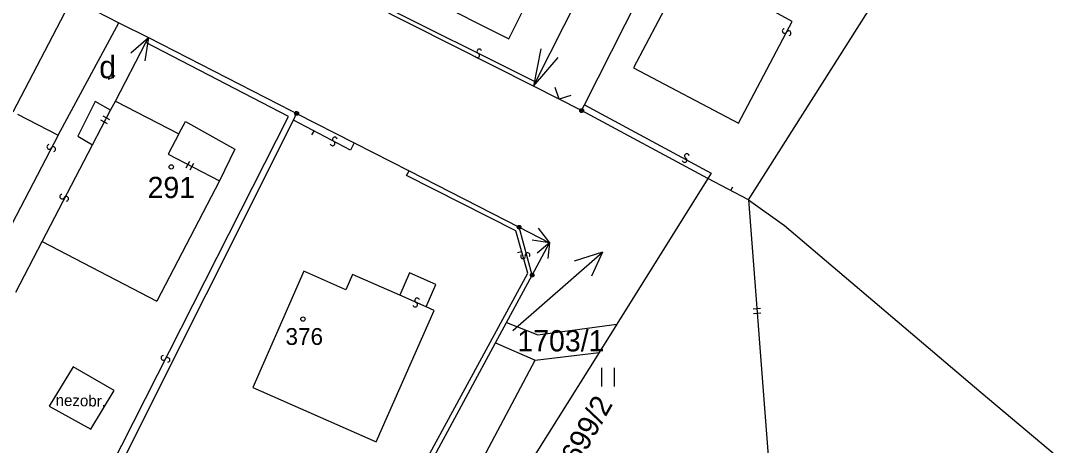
# Model space of a CAD drawing. Extents: x -815878 to -812162, y -1076286 to -1072327.
# Drawn here: x -812950.4 to -812866.5, y -1074637.6 to -1074603.7 of the extents above; entities that cross this region are included whole.
import ezdxf

# ---------------------------------------------------------------- set-up
doc = ezdxf.new("R2010")
doc.units = 0
for name, color, linetype in [('Vrstva 1', 7, 'Continuous'), ('Vrstva 13', 7, 'Continuous'), ('Vrstva 18', 7, 'Continuous'), ('Vrstva 19', 7, 'Continuous'), ('Vrstva 20', 7, 'Continuous'), ('Vrstva 24', 7, 'Continuous'), ('Vrstva 25', 7, 'Continuous'), ('Vrstva 39', 7, 'Continuous'), ('Vrstva 4', 7, 'Continuous'), ('Vrstva 56', 7, 'Continuous'), ('Vrstva 6', 7, 'Continuous'), ('Vrstva 62', 7, 'Continuous'), ('Vrstva 63', 7, 'Continuous')]:
    doc.layers.add(name, color=color, linetype=linetype)

msp = doc.modelspace()

# ---------------------------------------------------------------- linework, layer by layer
at = {"layer": 'Vrstva 1'}
for p, q in [((-812896.05, -1074582.38), (-812909.29, -1074608.61)), ((-812905.37, -1074610.43), (-812893.76, -1074587.43)), ((-812950.99, -1074611), (-812946.56, -1074602.47)), ((-812946.28, -1074601.94), (-812942.55, -1074603.88)), ((-812909.46, -1074608.95), (-812922.44, -1074602.38)), ((-812942.55, -1074603.88), (-812940.19, -1074605.06)), ((-812941.61, -1074606.27), (-812940.19, -1074605.06)), ((-812940.19, -1074605.06), (-812940.48, -1074606.91)), ((-812940.39, -1074605.45), (-812940.19, -1074605.06)), ((-812940.19, -1074605.06), (-812928.78, -1074610.92)), ((-812942.83, -1074610.13), (-812940.39, -1074605.45)), ((-812908.86, -1074605.96), (-812909.46, -1074608.95)), ((-812909.46, -1074608.95), (-812907.49, -1074606.65)), ((-812909.29, -1074608.61), (-812909.46, -1074608.95)), ((-812905.61, -1074610.9), (-812909.46, -1074608.95)), ((-812942.83, -1074610.13), (-812937.77, -1074612.76)), ((-812928.78, -1074610.92), (-812928.36, -1074611.12)), ((-812905.61, -1074610.9), (-812905.37, -1074610.43)), ((-812895.52, -1074616.31), (-812905.61, -1074610.9)), ((-812948.07, -1074650.5), (-812928.62, -1074611.66)), ((-812937.77, -1074612.76), (-812937.24, -1074611.78)), ((-812937.24, -1074611.78), (-812933.29, -1074613.97)), ((-812928.62, -1074611.66), (-812928.36, -1074611.12)), ((-812928.36, -1074611.12), (-812923.78, -1074613.47)), ((-812937.77, -1074612.76), (-812938.61, -1074614.38)), ((-812923.78, -1074613.47), (-812919.39, -1074615.72)), ((-812933.29, -1074613.97), (-812934.53, -1074616.5)), ((-812938.61, -1074614.38), (-812934.53, -1074616.5)), ((-812919.39, -1074615.72), (-812910.6, -1074620.22)), ((-812934.53, -1074616.5), (-812939.53, -1074626.12)), ((-812895.52, -1074616.31), (-812902.811, -1074627.964)), ((-812892.29, -1074618.04), (-812895.52, -1074616.31)), ((-812910.6, -1074620.22), (-812908.18, -1074621.46)), ((-812909.07, -1074620.29), (-812908.18, -1074621.46)), ((-812950.78, -1074625.42), (-812948.67, -1074621.37)), ((-812948.67, -1074621.37), (-812939.53, -1074626.12)), ((-812908.18, -1074621.46), (-812909.55, -1074621.24)), ((-812909.55, -1074624.04), (-812908.18, -1074621.46)), ((-812908.18, -1074621.46), (-812909.15, -1074622.28)), ((-812908.18, -1074621.46), (-812908.31, -1074622.71)), ((-812927.78, -1074623.73), (-812931.87, -1074633.03)), ((-812924.42, -1074625.21), (-812927.78, -1074623.73)), ((-812923.89, -1074624), (-812924.42, -1074625.21)), ((-812920.13, -1074625.65), (-812923.89, -1074624)), ((-812919.34, -1074623.87), (-812920.13, -1074625.65)), ((-812917.24, -1074624.79), (-812919.34, -1074623.87)), ((-812911.613, -1074627.834), (-812909.55, -1074624.04)), ((-812918.03, -1074626.58), (-812917.24, -1074624.79)), ((-812922.02, -1074637.36), (-812917.39, -1074626.86)), ((-812917.39, -1074626.86), (-812918.03, -1074626.58)), ((-812912.491, -1074629.464), (-812911.613, -1074627.834)), ((-812902.811, -1074627.964), (-812904.22, -1074630.22)), ((-812923.36, -1074649.642), (-812912.491, -1074629.464)), ((-812904.22, -1074630.22), (-812921.205, -1074657.366)), ((-812931.87, -1074633.03), (-812922.02, -1074637.36))]:
    msp.add_line(p, q, dxfattribs=at)
at = {"layer": 'Vrstva 13'}
for p, q in [((-812892.29, -1074618.04), (-812877.34, -1074594.44)), ((-812892.29, -1074618.04), (-812889.4, -1074620.07)), ((-812889.4, -1074620.07), (-812873.72, -1074633.43)), ((-812873.72, -1074633.43), (-812866.54, -1074639.46))]:
    msp.add_line(p, q, dxfattribs=at)
at = {"layer": 'Vrstva 24'}
for centre, radius in [((-812928.36, -1074611.12), 0.15), ((-812905.61, -1074610.9), 0.15), ((-812905.61, -1074610.9), 0.075), ((-812928.36, -1074611.12), 0.075), ((-812910.6, -1074620.22), 0.15), ((-812910.6, -1074620.22), 0.075), ((-812909.55, -1074624.04), 0.15), ((-812909.55, -1074624.04), 0.075)]:
    msp.add_circle(centre, radius, dxfattribs=at)
at = {"layer": 'Vrstva 25'}
for p, q in [((-812904.01, -1074631.445), (-812904.01, -1074632.945)), ((-812902.988, -1074632.945), (-812902.988, -1074631.445))]:
    msp.add_line(p, q, dxfattribs=at)
for centre in [(-812938.371, -1074615.4), (-812927.86, -1074627.56)]:
    msp.add_circle(centre, 0.175, dxfattribs=at)
msp.add_open_spline([(-812943.368, -1074608.311), (-812943.368, -1074608.328), (-812943.407, -1074608.436), (-812942.837, -1074608.099)], degree=2, dxfattribs=at)
at = {"layer": 'Vrstva 39'}
for p, q in [((-812947.41, -1074612.85), (-812942.55, -1074603.88)), ((-812946.21, -1074631.37), (-812948.11, -1074634.51)), ((-812942.93, -1074633.27), (-812946.21, -1074631.37)), ((-812944.78, -1074636.36), (-812942.93, -1074633.27)), ((-812948.11, -1074634.51), (-812944.78, -1074636.36))]:
    msp.add_line(p, q, dxfattribs=at)
at = {"layer": 'Vrstva 4'}
for p, q in [((-812911.43, -1074605.15), (-812906.89, -1074596.16)), ((-812897.19, -1074599.34), (-812901.48, -1074607.48)), ((-812920.53, -1074600.56), (-812911.43, -1074605.15)), ((-812922.3, -1074602.11), (-812909.29, -1074608.61)), ((-812888.79, -1074603.77), (-812891.03, -1074602.56)), ((-812893.08, -1074611.9), (-812888.79, -1074603.77)), ((-812929.01, -1074611.36), (-812940.39, -1074605.45)), ((-812901.48, -1074607.48), (-812893.08, -1074611.9)), ((-812943.22, -1074610.86), (-812942.83, -1074610.13)), ((-812944.45, -1074610.18), (-812945.84, -1074612.95)), ((-812944.67, -1074613.64), (-812943.22, -1074610.86)), ((-812943.22, -1074610.86), (-812944.45, -1074610.18)), ((-812905.37, -1074610.43), (-812895.28, -1074615.91)), ((-812950.65, -1074611.17), (-812947.41, -1074612.85)), ((-812949.02, -1074650.84), (-812929.01, -1074611.36)), ((-812924.06, -1074614.07), (-812928.62, -1074611.66)), ((-812947.41, -1074612.85), (-812952.1, -1074621.86)), ((-812945.84, -1074612.95), (-812944.67, -1074613.64)), ((-812923.78, -1074613.47), (-812924.06, -1074614.07)), ((-812948.67, -1074621.37), (-812944.67, -1074613.64)), ((-812919.59, -1074616.09), (-812919.39, -1074615.72)), ((-812895.28, -1074615.91), (-812895.52, -1074616.31)), ((-812910.86, -1074620.51), (-812919.59, -1074616.09)), ((-812892.29, -1074618.04), (-812890.39, -1074642.64)), ((-812909.9, -1074623.89), (-812910.86, -1074620.51)), ((-812909.55, -1074624.04), (-812910.6, -1074620.22)), ((-812929.66, -1074660.26), (-812909.9, -1074623.89)), ((-812918.03, -1074626.58), (-812920.13, -1074625.65))]:
    msp.add_line(p, q, dxfattribs=at)
at = {"layer": 'Vrstva 6'}
for p, q in [((-812911.613, -1074627.834), (-812909.106, -1074628.821)), ((-812909.106, -1074628.821), (-812902.811, -1074627.964)), ((-812912.491, -1074629.464), (-812909.315, -1074630.844)), ((-812909.315, -1074630.843), (-812904.22, -1074630.22)), ((-812935.46, -1074680.15), (-812909.315, -1074630.844))]:
    msp.add_line(p, q, dxfattribs=at)
at = {"layer": 'Vrstva 62'}
for p, q in [((-812907.412, -1074609.988), (-812907.716, -1074609.051)), ((-812906.474, -1074609.68), (-812907.412, -1074609.988)), ((-812943.448, -1074611.946), (-812943.98, -1074611.669)), ((-812943.282, -1074611.627), (-812943.814, -1074611.35)), ((-812927.138, -1074612.839), (-812926.974, -1074612.53)), ((-812937.176, -1074615.463), (-812936.9, -1074614.931)), ((-812936.857, -1074615.629), (-812936.58, -1074615.097)), ((-812893.699, -1074617.285), (-812893.534, -1074616.977)), ((-812910.732, -1074622.243), (-812910.395, -1074622.147)), ((-812891.919, -1074626.742), (-812891.321, -1074626.695)), ((-812891.891, -1074627.101), (-812891.293, -1074627.054))]:
    msp.add_line(p, q, dxfattribs=at)
for centre, start, end in [((-812889.403, -1074604.536), 99.33877, 331.92877), ((-812889.078, -1074604.711), 279.55323, 151.65123), ((-812913.947, -1074606.49), 190.8253, 62.9233), ((-812913.78, -1074606.161), 10.61085, 243.20085), ((-812925.489, -1074613.523), 189.30143, 61.89143), ((-812925.315, -1074613.198), 9.51589, 241.61389), ((-812948.112, -1074613.799), 99.87428, 331.97228), ((-812947.786, -1074613.972), 279.65982, 152.24982), ((-812897.388, -1074614.854), 188.86582, 60.96381), ((-812897.21, -1074614.532), 8.65136, 241.24136), ((-812947.083, -1074617.77), 99.70311, 332.29311), ((-812946.757, -1074617.943), 279.91757, 152.01556), ((-812910.284, -1074622.544), 143.01408, 15.60408), ((-812909.928, -1074622.446), 323.22853, 195.32653), ((-812918.743, -1074626.063), 13.48623, 245.58423), ((-812918.894, -1074626.399), 193.27178, 65.86178), ((-812938.994, -1074630.652), 100.28061, 332.87061), ((-812938.667, -1074630.821), 280.49507, 152.59307)]:
    msp.add_arc(centre, 0.184, start, end, dxfattribs=at)
at = {"layer": 'Vrstva 63'}
for p, q in [((-812911.09, -1074628.46), (-812903.95, -1074622.2)), ((-812903.95, -1074622.2), (-812906.2, -1074622.92)), ((-812903.95, -1074622.2), (-812904.83, -1074624.13))]:
    msp.add_line(p, q, dxfattribs=at)

# ---------------------------------------------------------------- texts
at = {"layer": 'Vrstva 18'}
msp.add_text('1699/2', height=1.7, rotation=60.46957, dxfattribs=at).set_placement((-812906.5, -1074640.38))
at = {"layer": 'Vrstva 19'}
for s, height, p in [('291', 1.7, (-812940.26, -1074617.89)), ('376', 1.344, (-812929.25, -1074629.62))]:
    msp.add_text(s, height=height, dxfattribs=at).set_placement(p)
at = {"layer": 'Vrstva 20'}
msp.add_text('1703/1', height=1.7, dxfattribs=at).set_placement((-812910.738, -1074630.14))
at = {"layer": 'Vrstva 25'}
msp.add_text('d', height=1.8, dxfattribs=at).set_placement((-812944.119, -1074608.31))
at = {"layer": 'Vrstva 56'}
msp.add_text('nezobr.', height=0.9, rotation=358.80305, dxfattribs=at).set_placement((-812947.61, -1074634.48))

doc.saveas('drawing.dxf')
